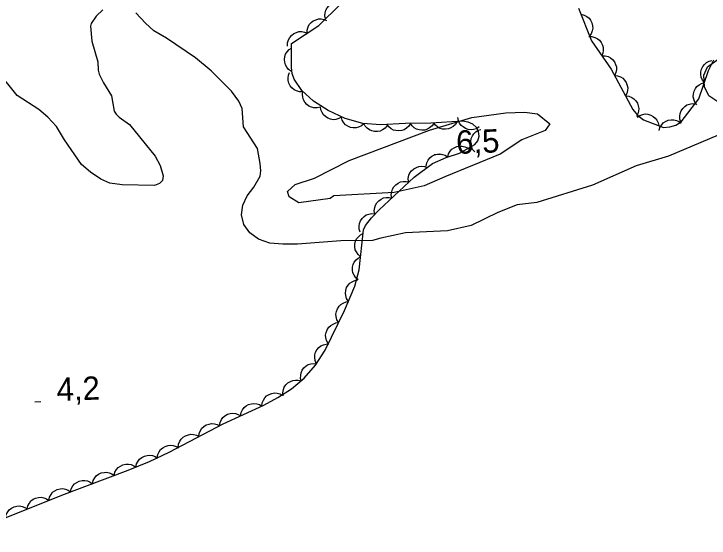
# Model space of a CAD drawing. Extents: x 336540 to 340074, y 5572036 to 5573747.
# Drawn here: x 337646.6 to 337736, y 5572898.9 to 5572966.2 of the extents above; entities that cross this region are included whole.
import ezdxf

# ---------------------------------------------------------------- set-up
doc = ezdxf.new("R2010")
doc.units = 0
for name, color, linetype in [('Niveau 1', 7, 'Continuous'), ('Niveau 2', 7, 'Continuous'), ('Niveau 3', 7, 'Continuous'), ('Niveau 44', 7, 'Continuous')]:
    doc.layers.add(name, color=color, linetype=linetype)

msp = doc.modelspace()

# ---------------------------------------------------------------- linework, layer by layer
at = {"layer": 'Niveau 1'}
for points in [[(337658, 5572966.77), (337657.13, 5572965.94), (337656.5, 5572964.99), (337656.43, 5572964.65), (337656.59, 5572962.72), (337657.35, 5572960.08), (337657.38, 5572959.01), (337657.52, 5572958.47), (337658.1, 5572957.36), (337659.12, 5572955.72), (337659.44, 5572953.75), (337659.72, 5572953.34), (337660.09, 5572952.97), (337661.43, 5572952.04), (337664.73, 5572947.93), (337665.38, 5572946.75), (337665.76, 5572945.44), (337665.66, 5572944.84), (337665.29, 5572944.42), (337664.63, 5572944.2), (337660.47, 5572944.28), (337658.89, 5572944.5), (337657.75, 5572945), (337656.42, 5572945.91), (337655.26, 5572946.89), (337653.05, 5572950.04), (337652.02, 5572951.75), (337650.94, 5572952.96), (337649.78, 5572953.94), (337646.98, 5572955.73), (337644.5, 5572958.77)], [(337677.41, 5572943.98), (337678.22, 5572945.4), (337678.33, 5572946.06), (337678.24, 5572947.02), (337677.89, 5572948.95), (337676.1, 5572951.71), (337675.92, 5572954.09), (337675.49, 5572955.01), (337674.54, 5572956.31), (337671.94, 5572958.9), (337669.93, 5572960.6), (337666.18, 5572963.13), (337664.57, 5572964.04), (337663.49, 5572965.03), (337662.25, 5572966.37)], [(337739.07, 5572951.46), (337730.78, 5572947.97), (337726.62, 5572946.72), (337720.99, 5572944.24), (337713.82, 5572942.01), (337711.31, 5572941.7), (337708.81, 5572940.72), (337705.36, 5572939.02), (337702.34, 5572938.36), (337696.94, 5572938.08), (337693.76, 5572937.43), (337692.69, 5572937.11), (337688.61, 5572937.05), (337683.05, 5572936.65), (337681.17, 5572936.63), (337679.48, 5572936.78), (337678.04, 5572937.29), (337676.89, 5572938.1), (337676.12, 5572939.17), (337675.82, 5572940.41), (337676.01, 5572941.64), (337676.58, 5572942.84), (337677.41, 5572943.98)]]:
    msp.add_lwpolyline(points, dxfattribs=at)
at = {"layer": 'Niveau 2'}
for points in [[(337737.37, 5572954.76), (337735.97, 5572955.7), (337735.4, 5572956.86), (337735.33, 5572958.38), (337735.77, 5572959.43), (337737.58, 5572960.71)], [(337701.98, 5572945.3), (337699.33, 5572944.14), (337695.49, 5572943.28), (337687.73, 5572942.87), (337687.23, 5572942.52), (337683.2, 5572941.96), (337681.98, 5572942.74), (337681.77, 5572943.41), (337682.74, 5572944.31), (337685.23, 5572945.12), (337689.68, 5572947.38), (337700, 5572951.31), (337705.48, 5572952.94), (337709.84, 5572953.5), (337712.23, 5572953.62), (337713.92, 5572953.37), (337715.52, 5572952.1), (337714.88, 5572951.23), (337711.88, 5572950.05), (337709.12, 5572948.2), (337701.98, 5572945.3)]]:
    msp.add_lwpolyline(points, dxfattribs=at)
at = {"layer": 'Niveau 3'}
for p, q in [((337700.63, 5572948.15), (337701.43, 5572948.19)), ((337649.23, 5572916.38), (337650.03, 5572916.42))]:
    msp.add_line(p, q, dxfattribs=at)
at = {"layer": 'Niveau 44'}
for points in [[(337686.64, 5572965.58), (337686.56, 5572965.99), (337686.6, 5572966.39), (337686.68, 5572966.71), (337686.86, 5572967.01), (337687.1, 5572967.3), (337687.41, 5572967.52), (337687.7, 5572967.67), (337688.04, 5572967.74), (337688.41, 5572967.76), (337688.77, 5572967.69)], [(337706.24, 5572949.94), (337706.4, 5572950.53), (337706.31, 5572951.1), (337706.05, 5572951.63), (337705.61, 5572952.06), (337705.01, 5572952.32), (337704.26, 5572952.43), (337700.21, 5572952.19), (337696.94, 5572952.13), (337693.7, 5572951.96), (337691.45, 5572952.15), (337689.16, 5572952.77), (337687, 5572953.8), (337685.1, 5572955.02), (337683.58, 5572956.39), (337682.61, 5572957.84), (337682.36, 5572958.59), (337682.25, 5572959.36), (337682.25, 5572962.42), (337685.78, 5572964.73), (337688.61, 5572967.53)], [(337719.21, 5572966.95), (337720.87, 5572962.78), (337723.38, 5572959.11), (337726.19, 5572953.93), (337726.79, 5572953.24), (337727.54, 5572952.64), (337730.14, 5572951.65), (337730.96, 5572951.7), (337731.71, 5572951.95), (337732.41, 5572952.38), (337734.67, 5572955.3), (337735.9, 5572958.94), (337736.58, 5572960.33)], [(337719.51, 5572966.18), (337719.92, 5572966.09), (337720.28, 5572965.9), (337720.54, 5572965.7), (337720.75, 5572965.41), (337720.92, 5572965.08), (337721, 5572964.71), (337721.03, 5572964.39), (337720.96, 5572964.04), (337720.83, 5572963.69), (337720.62, 5572963.4)], [(337684.28, 5572963.75), (337684.28, 5572964.16), (337684.41, 5572964.55), (337684.55, 5572964.85), (337684.78, 5572965.11), (337685.07, 5572965.34), (337685.43, 5572965.49), (337685.74, 5572965.59), (337686.09, 5572965.59), (337686.45, 5572965.53), (337686.79, 5572965.39)], [(337681.77, 5572962.1), (337681.77, 5572962.52), (337681.9, 5572962.91), (337682.04, 5572963.21), (337682.27, 5572963.47), (337682.56, 5572963.7), (337682.92, 5572963.85), (337683.23, 5572963.95), (337683.58, 5572963.95), (337683.94, 5572963.88), (337684.28, 5572963.75)], [(337720.5, 5572963.33), (337720.91, 5572963.33), (337721.3, 5572963.21), (337721.6, 5572963.08), (337721.87, 5572962.85), (337722.1, 5572962.56), (337722.26, 5572962.21), (337722.37, 5572961.91), (337722.38, 5572961.55), (337722.32, 5572961.19), (337722.19, 5572960.85)], [(337682.25, 5572958.84), (337681.9, 5572959.08), (337681.65, 5572959.39), (337681.48, 5572959.67), (337681.39, 5572960.01), (337681.35, 5572960.38), (337681.42, 5572960.76), (337681.51, 5572961.07), (337681.7, 5572961.37), (337681.95, 5572961.64), (337682.25, 5572961.84)], [(337722.19, 5572960.85), (337722.61, 5572960.85), (337723, 5572960.74), (337723.3, 5572960.6), (337723.56, 5572960.37), (337723.8, 5572960.09), (337723.96, 5572959.74), (337724.06, 5572959.43), (337724.07, 5572959.08), (337724.01, 5572958.71), (337723.88, 5572958.38)], [(337735.38, 5572957.4), (337735.13, 5572957.73), (337734.98, 5572958.11), (337734.91, 5572958.43), (337734.94, 5572958.78), (337735.02, 5572959.14), (337735.2, 5572959.48), (337735.39, 5572959.75), (337735.67, 5572959.97), (337735.99, 5572960.14), (337736.34, 5572960.24)], [(337683.69, 5572956.22), (337683.28, 5572956.22), (337682.89, 5572956.34), (337682.59, 5572956.48), (337682.32, 5572956.71), (337682.09, 5572957), (337681.94, 5572957.35), (337681.83, 5572957.66), (337681.83, 5572958.01), (337681.89, 5572958.38), (337682.03, 5572958.71)], [(337723.8, 5572958.33), (337724.22, 5572958.29), (337724.6, 5572958.13), (337724.88, 5572957.97), (337725.12, 5572957.71), (337725.33, 5572957.4), (337725.45, 5572957.04), (337725.52, 5572956.72), (337725.49, 5572956.37), (337725.4, 5572956.01), (337725.23, 5572955.69)], [(337734.42, 5572954.56), (337734.17, 5572954.89), (337734.02, 5572955.27), (337733.95, 5572955.59), (337733.98, 5572955.94), (337734.06, 5572956.3), (337734.24, 5572956.64), (337734.43, 5572956.91), (337734.71, 5572957.12), (337735.03, 5572957.3), (337735.38, 5572957.4)], [(337685.96, 5572954.24), (337685.56, 5572954.14), (337685.15, 5572954.16), (337684.82, 5572954.23), (337684.51, 5572954.39), (337684.22, 5572954.61), (337683.98, 5572954.91), (337683.81, 5572955.19), (337683.72, 5572955.53), (337683.68, 5572955.9), (337683.73, 5572956.25)], [(337725.23, 5572955.69), (337725.65, 5572955.65), (337726.03, 5572955.49), (337726.31, 5572955.33), (337726.55, 5572955.07), (337726.76, 5572954.76), (337726.88, 5572954.4), (337726.95, 5572954.08), (337726.92, 5572953.73), (337726.83, 5572953.37), (337726.67, 5572953.05)], [(337688.72, 5572952.98), (337688.36, 5572952.77), (337687.96, 5572952.67), (337687.63, 5572952.64), (337687.29, 5572952.71), (337686.94, 5572952.84), (337686.63, 5572953.06), (337686.38, 5572953.27), (337686.2, 5572953.57), (337686.06, 5572953.92), (337686.01, 5572954.27)], [(337732.35, 5572952.31), (337732.22, 5572952.7), (337732.21, 5572953.11), (337732.25, 5572953.44), (337732.39, 5572953.76), (337732.59, 5572954.07), (337732.87, 5572954.33), (337733.13, 5572954.53), (337733.46, 5572954.64), (337733.83, 5572954.7), (337734.19, 5572954.68)], [(337726.72, 5572952.95), (337727.06, 5572953.19), (337727.45, 5572953.32), (337727.77, 5572953.38), (337728.12, 5572953.34), (337728.48, 5572953.24), (337728.81, 5572953.05), (337729.07, 5572952.85), (337729.28, 5572952.57), (337729.44, 5572952.24), (337729.52, 5572951.88)], [(337691.58, 5572952.11), (337691.26, 5572951.84), (337690.89, 5572951.68), (337690.58, 5572951.58), (337690.22, 5572951.59), (337689.86, 5572951.65), (337689.51, 5572951.81), (337689.23, 5572951.98), (337689, 5572952.24), (337688.8, 5572952.56), (337688.69, 5572952.9)], [(337706.43, 5572951.7), (337706.08, 5572951.48), (337705.69, 5572951.37), (337705.36, 5572951.33), (337705.01, 5572951.38), (337704.66, 5572951.49), (337704.34, 5572951.7), (337704.09, 5572951.91), (337703.89, 5572952.2), (337703.74, 5572952.54), (337703.68, 5572952.9)], [(337729.55, 5572951.23), (337729.67, 5572951.63), (337729.89, 5572951.98), (337730.1, 5572952.23), (337730.39, 5572952.42), (337730.73, 5572952.57), (337731.11, 5572952.63), (337731.44, 5572952.64), (337731.78, 5572952.55), (337732.11, 5572952.4), (337732.4, 5572952.18)], [(337694.57, 5572951.89), (337694.31, 5572951.56), (337693.98, 5572951.33), (337693.68, 5572951.18), (337693.33, 5572951.12), (337692.96, 5572951.12), (337692.59, 5572951.22), (337692.29, 5572951.33), (337692.01, 5572951.55), (337691.76, 5572951.82), (337691.59, 5572952.14)], [(337697.57, 5572952.16), (337697.36, 5572951.81), (337697.05, 5572951.53), (337696.78, 5572951.35), (337696.45, 5572951.24), (337696.08, 5572951.19), (337695.7, 5572951.23), (337695.38, 5572951.3), (337695.08, 5572951.48), (337694.79, 5572951.72), (337694.58, 5572952.01)], [(337700.57, 5572952.2), (337700.35, 5572951.85), (337700.03, 5572951.58), (337699.76, 5572951.41), (337699.42, 5572951.31), (337699.05, 5572951.27), (337698.67, 5572951.33), (337698.35, 5572951.41), (337698.06, 5572951.6), (337697.78, 5572951.85), (337697.57, 5572952.14)], [(337703.57, 5572952.39), (337703.35, 5572952.03), (337703.05, 5572951.76), (337702.78, 5572951.57), (337702.45, 5572951.46), (337702.08, 5572951.4), (337701.7, 5572951.44), (337701.38, 5572951.51), (337701.08, 5572951.69), (337700.79, 5572951.93), (337700.57, 5572952.21)], [(337705.85, 5572948.49), (337705.57, 5572948.81), (337705.41, 5572949.18), (337705.32, 5572949.5), (337705.32, 5572949.85), (337705.39, 5572950.21), (337705.55, 5572950.56), (337705.71, 5572950.84), (337705.98, 5572951.07), (337706.29, 5572951.27), (337706.63, 5572951.39)], [(337638.88, 5572898.87), (337652.72, 5572904.39), (337661.26, 5572907.59), (337664.01, 5572908.72), (337666.51, 5572909.9), (337673.49, 5572913.55), (337678.69, 5572915.94), (337680.51, 5572916.93), (337682.25, 5572918.03), (337683.9, 5572919.4), (337685.34, 5572921.11), (337686.58, 5572923.03), (337689.08, 5572928.13), (337690.42, 5572931.24), (337690.99, 5572933.34), (337691.51, 5572938.5), (337691.78, 5572939.04), (337692.54, 5572940.04), (337693.56, 5572941.06), (337698.05, 5572945.25), (337700.39, 5572947.02), (337702.15, 5572947.78), (337703.86, 5572948.34), (337705.87, 5572949.43), (337706.24, 5572949.94)], [(337702.36, 5572947.85), (337702.47, 5572948.25), (337702.69, 5572948.59), (337702.91, 5572948.84), (337703.2, 5572949.03), (337703.54, 5572949.18), (337703.92, 5572949.23), (337704.24, 5572949.25), (337704.58, 5572949.16), (337704.92, 5572949), (337705.21, 5572948.78)], [(337699.59, 5572946.68), (337699.67, 5572947.09), (337699.86, 5572947.45), (337700.05, 5572947.72), (337700.33, 5572947.93), (337700.65, 5572948.11), (337701.03, 5572948.2), (337701.35, 5572948.24), (337701.7, 5572948.18), (337702.04, 5572948.06), (337702.35, 5572947.87)], [(337697.31, 5572944.69), (337697.28, 5572945.1), (337697.38, 5572945.5), (337697.5, 5572945.81), (337697.72, 5572946.08), (337697.99, 5572946.33), (337698.33, 5572946.51), (337698.64, 5572946.63), (337698.99, 5572946.65), (337699.36, 5572946.61), (337699.7, 5572946.5)], [(337695.17, 5572942.57), (337695.11, 5572942.98), (337695.17, 5572943.38), (337695.25, 5572943.7), (337695.44, 5572944), (337695.69, 5572944.27), (337696.01, 5572944.48), (337696.3, 5572944.63), (337696.65, 5572944.69), (337697.02, 5572944.69), (337697.37, 5572944.61)], [(337692.98, 5572940.52), (337692.92, 5572940.93), (337692.97, 5572941.34), (337693.06, 5572941.65), (337693.25, 5572941.95), (337693.5, 5572942.23), (337693.82, 5572942.44), (337694.11, 5572942.59), (337694.45, 5572942.65), (337694.82, 5572942.65), (337695.17, 5572942.57)], [(337691.12, 5572938.17), (337690.98, 5572938.57), (337690.97, 5572938.97), (337691.01, 5572939.3), (337691.14, 5572939.63), (337691.34, 5572939.94), (337691.62, 5572940.2), (337691.88, 5572940.4), (337692.21, 5572940.51), (337692.57, 5572940.58), (337692.93, 5572940.56)], [(337691.16, 5572935.03), (337690.84, 5572935.3), (337690.62, 5572935.64), (337690.47, 5572935.93), (337690.42, 5572936.28), (337690.42, 5572936.65), (337690.52, 5572937.02), (337690.64, 5572937.32), (337690.87, 5572937.6), (337691.14, 5572937.84), (337691.46, 5572938.01)], [(337690.86, 5572932.04), (337690.54, 5572932.31), (337690.32, 5572932.65), (337690.17, 5572932.95), (337690.12, 5572933.3), (337690.12, 5572933.67), (337690.22, 5572934.04), (337690.34, 5572934.34), (337690.57, 5572934.61), (337690.84, 5572934.86), (337691.16, 5572935.03)], [(337689.58, 5572929.29), (337689.35, 5572929.64), (337689.24, 5572930.03), (337689.2, 5572930.36), (337689.25, 5572930.7), (337689.36, 5572931.06), (337689.57, 5572931.38), (337689.78, 5572931.63), (337690.07, 5572931.82), (337690.41, 5572931.97), (337690.77, 5572932.04)], [(337688.31, 5572926.57), (337688.11, 5572926.93), (337688.02, 5572927.33), (337687.99, 5572927.65), (337688.05, 5572928), (337688.19, 5572928.34), (337688.41, 5572928.66), (337688.63, 5572928.9), (337688.93, 5572929.08), (337689.28, 5572929.21), (337689.63, 5572929.26)], [(337686.99, 5572923.87), (337686.79, 5572924.24), (337686.69, 5572924.63), (337686.66, 5572924.96), (337686.73, 5572925.31), (337686.87, 5572925.65), (337687.09, 5572925.96), (337687.31, 5572926.2), (337687.61, 5572926.38), (337687.96, 5572926.52), (337688.31, 5572926.57)], [(337685.46, 5572921.3), (337685.3, 5572921.68), (337685.25, 5572922.09), (337685.26, 5572922.42), (337685.37, 5572922.75), (337685.54, 5572923.08), (337685.8, 5572923.36), (337686.05, 5572923.58), (337686.37, 5572923.72), (337686.73, 5572923.81), (337687.09, 5572923.82)], [(337683.55, 5572918.99), (337683.44, 5572919.39), (337683.45, 5572919.8), (337683.5, 5572920.12), (337683.65, 5572920.44), (337683.86, 5572920.74), (337684.15, 5572920.99), (337684.42, 5572921.17), (337684.76, 5572921.27), (337685.13, 5572921.32), (337685.48, 5572921.28)], [(337681.18, 5572917.14), (337681.14, 5572917.55), (337681.22, 5572917.95), (337681.32, 5572918.27), (337681.53, 5572918.55), (337681.79, 5572918.81), (337682.12, 5572919), (337682.42, 5572919.14), (337682.77, 5572919.18), (337683.14, 5572919.16), (337683.48, 5572919.06)], [(337678.46, 5572915.81), (337678.5, 5572916.23), (337678.65, 5572916.61), (337678.82, 5572916.89), (337679.07, 5572917.13), (337679.38, 5572917.34), (337679.74, 5572917.46), (337680.06, 5572917.53), (337680.41, 5572917.5), (337680.77, 5572917.41), (337681.09, 5572917.25)], [(337675.72, 5572914.58), (337675.79, 5572914.99), (337675.97, 5572915.35), (337676.16, 5572915.63), (337676.43, 5572915.85), (337676.75, 5572916.03), (337677.12, 5572916.13), (337677.44, 5572916.18), (337677.79, 5572916.13), (337678.14, 5572916.02), (337678.45, 5572915.83)], [(337673, 5572913.32), (337673.07, 5572913.74), (337673.25, 5572914.1), (337673.43, 5572914.37), (337673.7, 5572914.6), (337674.02, 5572914.78), (337674.39, 5572914.88), (337674.72, 5572914.93), (337675.06, 5572914.88), (337675.42, 5572914.76), (337675.72, 5572914.58)], [(337670.35, 5572911.91), (337670.4, 5572912.32), (337670.56, 5572912.7), (337670.73, 5572912.98), (337670.99, 5572913.22), (337671.3, 5572913.42), (337671.67, 5572913.53), (337671.98, 5572913.6), (337672.34, 5572913.57), (337672.69, 5572913.47), (337673.01, 5572913.3)], [(337667.69, 5572910.52), (337667.74, 5572910.93), (337667.9, 5572911.31), (337668.07, 5572911.59), (337668.33, 5572911.83), (337668.64, 5572912.03), (337669.01, 5572912.14), (337669.33, 5572912.21), (337669.68, 5572912.18), (337670.03, 5572912.08), (337670.35, 5572911.91)], [(337665, 5572909.19), (337665.07, 5572909.6), (337665.24, 5572909.97), (337665.43, 5572910.24), (337665.7, 5572910.47), (337666.01, 5572910.66), (337666.38, 5572910.76), (337666.71, 5572910.81), (337667.05, 5572910.76), (337667.41, 5572910.65), (337667.72, 5572910.47)], [(337662.25, 5572908), (337662.34, 5572908.41), (337662.53, 5572908.76), (337662.73, 5572909.03), (337663.01, 5572909.24), (337663.34, 5572909.41), (337663.71, 5572909.5), (337664.03, 5572909.53), (337664.38, 5572909.47), (337664.73, 5572909.34), (337665.03, 5572909.14)], [(337659.46, 5572906.91), (337659.55, 5572907.32), (337659.76, 5572907.67), (337659.96, 5572907.93), (337660.25, 5572908.13), (337660.58, 5572908.29), (337660.96, 5572908.37), (337661.28, 5572908.39), (337661.63, 5572908.32), (337661.97, 5572908.17), (337662.26, 5572907.97)], [(337656.65, 5572905.86), (337656.74, 5572906.27), (337656.95, 5572906.62), (337657.15, 5572906.88), (337657.44, 5572907.08), (337657.77, 5572907.24), (337658.15, 5572907.31), (337658.47, 5572907.34), (337658.82, 5572907.26), (337659.16, 5572907.12), (337659.46, 5572906.91)], [(337653.84, 5572904.81), (337653.93, 5572905.21), (337654.14, 5572905.57), (337654.34, 5572905.83), (337654.63, 5572906.03), (337654.96, 5572906.19), (337655.34, 5572906.26), (337655.67, 5572906.29), (337656.01, 5572906.21), (337656.35, 5572906.07), (337656.65, 5572905.86)], [(337651.04, 5572903.72), (337651.13, 5572904.13), (337651.33, 5572904.48), (337651.53, 5572904.75), (337651.81, 5572904.96), (337652.14, 5572905.12), (337652.51, 5572905.2), (337652.84, 5572905.24), (337653.18, 5572905.17), (337653.53, 5572905.03), (337653.83, 5572904.83)], [(337648.25, 5572902.61), (337648.34, 5572903.02), (337648.54, 5572903.37), (337648.74, 5572903.64), (337649.02, 5572903.85), (337649.35, 5572904.01), (337649.73, 5572904.09), (337650.05, 5572904.13), (337650.4, 5572904.06), (337650.74, 5572903.92), (337651.04, 5572903.72)], [(337645.47, 5572901.5), (337645.56, 5572901.91), (337645.76, 5572902.26), (337645.95, 5572902.52), (337646.24, 5572902.73), (337646.57, 5572902.9), (337646.94, 5572902.98), (337647.27, 5572903.02), (337647.61, 5572902.94), (337647.96, 5572902.81), (337648.25, 5572902.61)]]:
    msp.add_lwpolyline(points, dxfattribs=at)

# ---------------------------------------------------------------- texts
at = {"layer": 'Niveau 3'}
for s, p in [('6,5    ', (337703.5, 5572948.23)), ('4,2    ', (337652.1, 5572916.46))]:
    msp.add_text(s, height=2.9999, rotation=2.27627, dxfattribs=at).set_placement(p)

doc.saveas('drawing.dxf')
